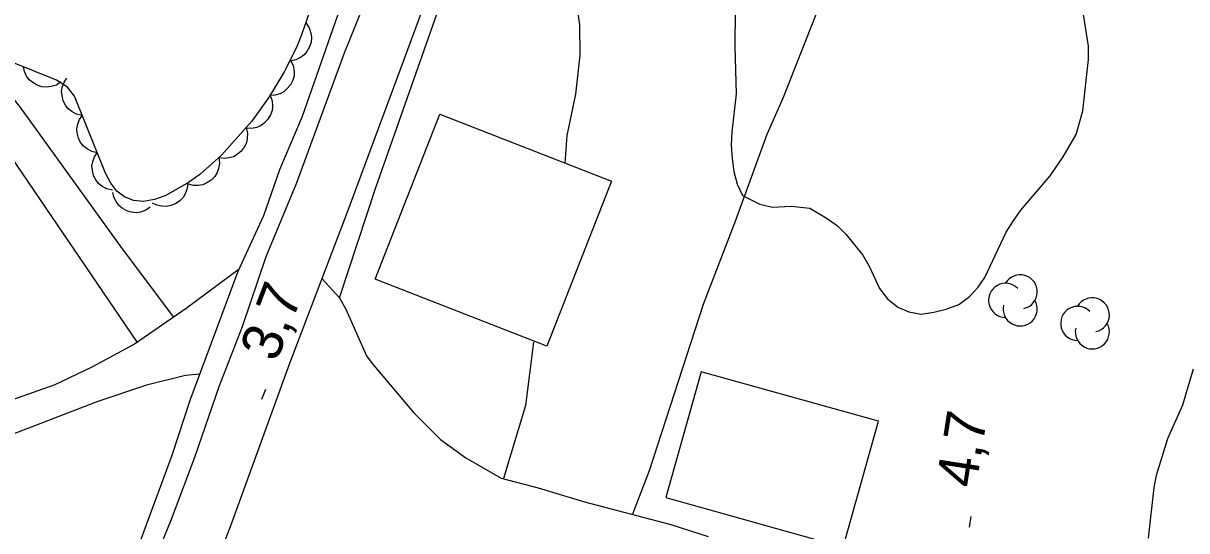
# Model space of a CAD drawing. Extents: x 282461 to 284471, y 5554090 to 5557646.
# Drawn here: x 283430.5 to 283517.1, y 5554882.8 to 5554920.6 of the extents above; entities that cross this region are included whole.
import ezdxf

# ---------------------------------------------------------------- set-up
doc = ezdxf.new("R2010")
doc.units = 0
for name, color, linetype in [('Niveau 1', 7, 'Continuous'), ('Niveau 19', 7, 'Continuous'), ('Niveau 2', 7, 'Continuous'), ('Niveau 21', 7, 'Continuous'), ('Niveau 22', 7, 'Continuous'), ('Niveau 3', 7, 'Continuous'), ('Niveau 31', 7, 'Continuous'), ('Niveau 44', 7, 'Continuous')]:
    doc.layers.add(name, color=color, linetype=linetype)

msp = doc.modelspace()

# ---------------------------------------------------------------- linework, layer by layer
at = {"layer": 'Niveau 1'}
for points in [[(283483.46, 5554921.52), (283483.43, 5554918.8), (283483.53, 5554915.32), (283483.21, 5554912.48), (283483.17, 5554911.5), (283483.24, 5554910.51), (283483.36, 5554909.53), (283483.61, 5554908.6), (283484.02, 5554907.74), (283485.31, 5554907.11), (283486.24, 5554906.89), (283487.63, 5554906.96), (283489.03, 5554906.8)], [(283489.03, 5554906.8), (283490.32, 5554906.05), (283491.08, 5554905.48), (283491.72, 5554904.85), (283492.96, 5554903.3), (283493.43, 5554902.49), (283494.21, 5554900.82), (283494.8, 5554900.07), (283495.56, 5554899.44), (283496.38, 5554899.1), (283497.31, 5554898.93), (283498.24, 5554899.06), (283499.16, 5554899.3), (283500.09, 5554899.65), (283500.89, 5554900.24), (283501.53, 5554900.94), (283502.04, 5554901.64), (283503.63, 5554905.01), (283504.14, 5554905.83), (283504.71, 5554906.65), (283506.89, 5554909.22), (283507.86, 5554910.62), (283508.83, 5554912.3), (283509.33, 5554914.05), (283509.75, 5554917.88), (283509.74, 5554918.86), (283509.3, 5554921.7)]]:
    msp.add_lwpolyline(points, dxfattribs=at)
at = {"layer": 'Niveau 19'}
for points in [[(283441.71, 5554898.7), (283437.91, 5554903.79), (283430.27, 5554914.38), (283429.15, 5554915.76), (283423.9, 5554920.93), (283419.56, 5554924.99), (283416.59, 5554926.83), (283414.9, 5554927.51), (283414.01, 5554924.55), (283416.37, 5554923.17), (283421.07, 5554919.86), (283424.27, 5554917.36), (283426.43, 5554915.15), (283429.21, 5554911.23), (283438.98, 5554896.81)], [(283446.58, 5554902.26), (283442.64, 5554899.34), (283438.8, 5554896.68), (283435.62, 5554894.97), (283432.87, 5554893.66), (283428.44, 5554892.1), (283424.64, 5554891.01), (283412.07, 5554888.18), (283401.24, 5554885.37), (283396.42, 5554883.65), (283391.95, 5554881.88), (283389.19, 5554880.12), (283387.3, 5554878.14), (283386.17, 5554876.22)], [(283452.73, 5554901.58), (283454.04, 5554900.14), (283454.5, 5554899.29), (283456.05, 5554895.83), (283456.46, 5554895.25), (283459.55, 5554891.61), (283461.55, 5554889.6), (283463.43, 5554888.23), (283466.07, 5554886.71), (283468.81, 5554886), (283472.25, 5554884.96), (283478.69, 5554883.26), (283481.46, 5554882.37)], [(283443.65, 5554894.46), (283442.58, 5554894.35), (283439.68, 5554893.63), (283436.06, 5554892.42), (283428.84, 5554889.65), (283424.21, 5554888.1), (283419.01, 5554886.89), (283415.8, 5554886), (283408.61, 5554884.56), (283403.37, 5554883.35), (283399.74, 5554882.36), (283397.64, 5554881.54), (283395.2, 5554880.44), (283393.3, 5554879.14), (283390.86, 5554877.69), (283388.08, 5554875.17)]]:
    msp.add_lwpolyline(points, dxfattribs=at)
at = {"layer": 'Niveau 2'}
for points in [[(283469.37, 5554946.09), (283469.38, 5554945.94), (283468.77, 5554943.44), (283468.45, 5554941.58), (283467.62, 5554937.75), (283467.46, 5554936.41), (283467.54, 5554934.44), (283467.79, 5554933.52), (283468.44, 5554931.96), (283469.16, 5554930.57), (283469.87, 5554928.9), (283470.96, 5554925.37), (283471.64, 5554922.18), (283471.89, 5554920.45), (283471.92, 5554918.19), (283471.6, 5554915.28), (283470.94, 5554912.21), (283470.8, 5554910.14)], [(283468.47, 5554896.83), (283467.86, 5554892.12), (283466.23, 5554886.7)], [(283517.52, 5554894.82), (283516.74, 5554892.14), (283515.61, 5554889.64), (283514.77, 5554886.91), (283514.6, 5554886.03), (283514.18, 5554882.26)]]:
    msp.add_lwpolyline(points, dxfattribs=at)
at = {"layer": 'Niveau 21'}
for points in [[(283438.64, 5554880.43), (283441.6, 5554888.43), (283442.93, 5554892.51), (283446.51, 5554902.11), (283448.4, 5554906.25), (283449.61, 5554909.68), (283451.28, 5554913.64), (283456.53, 5554928.64)], [(283461.77, 5554925.85), (283458.29, 5554916.39), (283454.59, 5554906.44), (283450.31, 5554895.26), (283445.97, 5554883.29), (283440.52, 5554869.21)], [(283454.04, 5554900.14), (283456.73, 5554908.34), (283462.54, 5554924.87)], [(283439.55, 5554878.8), (283441.55, 5554883.66), (283443.29, 5554888.29), (283445.09, 5554893.53), (283446.82, 5554898.01), (283448.59, 5554903.22), (283450.84, 5554908.64), (283454.42, 5554918.36), (283455.68, 5554921.48)]]:
    msp.add_lwpolyline(points, dxfattribs=at)
at = {"layer": 'Niveau 22'}
msp.add_lwpolyline([(283502.87, 5554959.76), (283501.86, 5554955.98), (283500.11, 5554951.39), (283497.09, 5554943.9), (283495.69, 5554939.77), (283494.91, 5554936.75), (283493.99, 5554933.73), (283493.15, 5554931.58), (283489.44, 5554921.14), (283487.04, 5554915.03), (283485.83, 5554912.28), (283483.49, 5554905.88), (283481.09, 5554899.64), (283477.06, 5554887.26), (283475.82, 5554884.03)], dxfattribs=at)
at = {"layer": 'Niveau 3'}
for p, q in [((283448.27, 5554892.59), (283448.56, 5554893.34)), ((283500.89, 5554883.08), (283501.01, 5554883.87))]:
    msp.add_line(p, q, dxfattribs=at)
at = {"layer": 'Niveau 31'}
for points in [[(283474.27, 5554908.81), (283469.46, 5554896.54), (283456.7, 5554901.53), (283461.49, 5554913.8), (283474.27, 5554908.81)], [(283494.12, 5554890.96), (283480.94, 5554894.64), (283478.32, 5554885.27), (283491.5, 5554881.59), (283494.12, 5554890.96)]]:
    msp.add_lwpolyline(points, dxfattribs=at)
at = {"layer": 'Niveau 44'}
for points in [[(283452.5, 5554923.42), (283451.21, 5554919.71), (283450.83, 5554918.75), (283449.9, 5554916.9), (283448.82, 5554915.1), (283447.53, 5554913.29), (283445.27, 5554910.76), (283443.64, 5554909.32), (283442.81, 5554908.71), (283441.12, 5554907.75), (283440.28, 5554907.44), (283439.46, 5554907.3), (283438.71, 5554907.38), (283438.05, 5554907.64), (283438.05, 5554907.64), (283437.49, 5554908.07), (283437.03, 5554908.67), (283436.64, 5554909.41), (283434.32, 5554915.14), (283433.81, 5554915.82), (283432.99, 5554916.34), (283429.67, 5554917.68)], [(283451.55, 5554920.56), (283451.78, 5554920.22), (283451.9, 5554919.83), (283451.96, 5554919.5), (283451.92, 5554919.15), (283451.81, 5554918.8), (283451.61, 5554918.47), (283451.42, 5554918.21), (283451.13, 5554918.01), (283450.79, 5554917.85), (283450.44, 5554917.77)], [(283433.32, 5554916.21), (283432.98, 5554915.97), (283432.59, 5554915.85), (283432.26, 5554915.8), (283431.91, 5554915.84), (283431.56, 5554915.95), (283431.23, 5554916.15), (283430.97, 5554916.35), (283430.77, 5554916.64), (283430.62, 5554916.98), (283430.54, 5554917.33)], [(283450.42, 5554917.77), (283450.6, 5554917.39), (283450.66, 5554916.99), (283450.66, 5554916.66), (283450.56, 5554916.32), (283450.4, 5554915.99), (283450.15, 5554915.7), (283449.91, 5554915.47), (283449.59, 5554915.32), (283449.24, 5554915.22), (283448.88, 5554915.2)], [(283434.9, 5554913.71), (283434.49, 5554913.8), (283434.13, 5554914), (283433.87, 5554914.19), (283433.66, 5554914.47), (283433.49, 5554914.8), (283433.41, 5554915.18), (283433.37, 5554915.5), (283433.44, 5554915.85), (283433.57, 5554916.19), (283433.77, 5554916.49)], [(283448.89, 5554915.19), (283449.03, 5554914.8), (283449.06, 5554914.4), (283449.03, 5554914.07), (283448.91, 5554913.74), (283448.72, 5554913.42), (283448.45, 5554913.15), (283448.2, 5554912.94), (283447.87, 5554912.82), (283447.5, 5554912.74), (283447.14, 5554912.75)], [(283436.02, 5554910.93), (283435.62, 5554911.02), (283435.26, 5554911.21), (283434.99, 5554911.41), (283434.78, 5554911.69), (283434.62, 5554912.02), (283434.53, 5554912.4), (283434.5, 5554912.72), (283434.57, 5554913.07), (283434.7, 5554913.41), (283434.9, 5554913.71)], [(283447.09, 5554912.79), (283447.19, 5554912.39), (283447.17, 5554911.98), (283447.11, 5554911.66), (283446.95, 5554911.34), (283446.73, 5554911.05), (283446.43, 5554910.81), (283446.16, 5554910.63), (283445.81, 5554910.54), (283445.45, 5554910.51), (283445.09, 5554910.56)], [(283437.15, 5554908.15), (283436.74, 5554908.24), (283436.39, 5554908.43), (283436.12, 5554908.63), (283435.91, 5554908.91), (283435.74, 5554909.24), (283435.66, 5554909.61), (283435.62, 5554909.94), (283435.69, 5554910.28), (283435.82, 5554910.63), (283436.02, 5554910.93)], [(283445.07, 5554910.58), (283445.12, 5554910.16), (283445.05, 5554909.76), (283444.95, 5554909.45), (283444.76, 5554909.16), (283444.5, 5554908.89), (283444.18, 5554908.69), (283443.88, 5554908.54), (283443.54, 5554908.49), (283443.17, 5554908.5), (283442.82, 5554908.59)], [(283442.75, 5554908.68), (283442.72, 5554908.26), (283442.57, 5554907.88), (283442.41, 5554907.59), (283442.16, 5554907.35), (283441.85, 5554907.14), (283441.49, 5554907), (283441.18, 5554906.93), (283440.82, 5554906.95), (283440.46, 5554907.03), (283440.14, 5554907.19)], [(283439.97, 5554906.88), (283439.63, 5554906.65), (283439.24, 5554906.52), (283438.91, 5554906.47), (283438.56, 5554906.51), (283438.21, 5554906.61), (283437.88, 5554906.81), (283437.62, 5554907.01), (283437.42, 5554907.3), (283437.26, 5554907.63), (283437.18, 5554907.98)]]:
    msp.add_lwpolyline(points, dxfattribs=at)
for centre, start, end in [((283504.667, 5554900.58), 282.26917, 149.72625), ((283503.577, 5554899.946), 44.11537, 269.80396), ((283504.667, 5554899.312), 166.93686, 29.62122), ((283510.029, 5554898.864), 282.26917, 149.72625), ((283508.939, 5554898.231), 44.11537, 269.80396), ((283510.029, 5554897.597), 166.93686, 29.62122)]:
    msp.add_arc(centre, 1.268, start, end, dxfattribs=at)

# ---------------------------------------------------------------- texts
at = {"layer": 'Niveau 3'}
for s, rotation, p in [('3,7  ', 68.90459, (283449.34, 5554895.27)), ('4,7  ', 81.09575, (283501.37, 5554885.92))]:
    msp.add_text(s, height=3, rotation=rotation, dxfattribs=at).set_placement(p)

doc.saveas('drawing.dxf')
